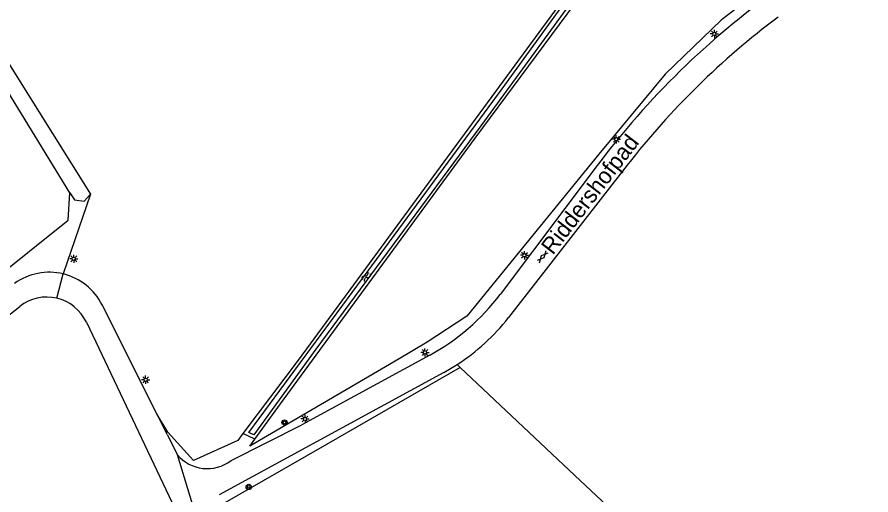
# Model space of a CAD drawing. Extents: x 136000 to 138005, y 398500 to 400500.
# Drawn here: x 136740.1 to 136870.1, y 400198.3 to 400271.1 of the extents above; entities that cross this region are included whole.
import ezdxf

# ---------------------------------------------------------------- set-up
doc = ezdxf.new("R2010")
doc.units = 0
for name, color, linetype in [('gg-afsc-draadraster', 7, 'Continuous'), ('gg-anno-openbare ruimte label', 7, 'Continuous'), ('gg-knt-bronhoudergrens', 7, 'Continuous'), ('gg-knt-verharding', 7, 'Continuous'), ('gg-kntw-bovenkant insteek waterloop', 7, 'Continuous'), ('gg-kntw-greppel-droge sloot', 7, 'Continuous'), ('gg-kntw-waterlijn', 7, 'Continuous'), ('gt-grn-groengrens', 7, 'Continuous'), ('gt-grn-weggrens', 7, 'Continuous'), ('gt-symb-boom', 7, 'Continuous'), ('gt-symb-gesloten verharding', 7, 'Continuous'), ('gt-symb-lichtmast', 7, 'Continuous'), ('gt-symb-watersymbool', 7, 'Continuous')]:
    doc.layers.add(name, color=color, linetype=linetype)

# ---------------------------------------------------------------- blocks, each defined once
blk = doc.blocks.new('gt0-LMAST')
at = {"layer": 'gt-symb-lichtmast'}
for p, q in [((-0.18, 0.17), (-0.45, 0.44)), ((-0.01, 0.25), (-0.01, 0.62)), ((0.17, 0.17), (0.44, 0.44)), ((-0.26, 0), (-0.63, 0)), ((-0.18, -0.18), (-0.45, -0.45)), ((-0.01, -0.25), (-0.01, -0.63)), ((0.44, -0.45), (0.17, -0.18)), ((0.24, 0), (0.62, 0))]:
    blk.add_line(p, q, dxfattribs=at)
blk.add_circle((-0.01, 0), 0.25, dxfattribs=at)
blk = doc.blocks.new('gt0-WA')
at = {"layer": 'gt-symb-watersymbool'}
for centre, start, end in [((-0.32, 0.02), 28.0725, 151.9275), ((0.43, 0.42), 208.0725, 331.9275), ((-0.32, -0.43), 28.0725, 151.9275), ((0.43, -0.03), 208.0725, 331.9275)]:
    blk.add_arc(centre, 0.425, start, end, dxfattribs=at)
blk = doc.blocks.new('gt0-GESVH1')
at = {"layer": 'gt-symb-gesloten verharding'}
for p, q in [((-0.99, -0.26), (0.01, 0.24)), ((0.01, -0.26), (-0.99, 0.24)), ((0.01, 0.24), (1.01, -0.26)), ((1.01, 0.24), (0.01, -0.26))]:
    blk.add_line(p, q, dxfattribs=at)
blk = doc.blocks.new('gt0-BOOM')
at = {"layer": 'gt-symb-boom'}
for radius in [0.4, 0.2]:
    blk.add_circle((0, 0), radius, dxfattribs=at)

msp = doc.modelspace()

# ---------------------------------------------------------------- linework, layer by layer
at = {"layer": 'gg-afsc-draadraster'}
msp.add_lwpolyline([(136807.51, 400217.76), (136787.18, 400206.01), (136770.98, 400196.72), (136769.94, 400195.7), (136769.21, 400194.65), (136769.04, 400193.02), (136769.28, 400191.67), (136777.25, 400167.75), (136786.31, 400144.71), (136790.63, 400133.71), (136797.59, 400116.72), (136797.89, 400116.12)], dxfattribs=at)
at = {"layer": 'gg-knt-bronhoudergrens'}
msp.add_line((136751.22, 400244.15), (136747.1, 400232), dxfattribs=at)
for points in [[(136868.01, 400286.5), (136861.11, 400281.27), (136847.53, 400270.86), (136847.24, 400270.64), (136838.73, 400262.45), (136828.64, 400250.23), (136808.55, 400225.57), (136802.5, 400221.61), (136798.25, 400219.09), (136775.51, 400205.79), (136776.27, 400206.84)], [(136708.48, 400207.74), (136723.74, 400220.89), (136735.78, 400230.54), (136747.82, 400240.2), (136748.09, 400244.34)], [(136875.57, 400156.45), (136859.57, 400170.17), (136842.84, 400184.52), (136824.98, 400201.32), (136807.51, 400217.76)]]:
    msp.add_lwpolyline(points, dxfattribs=at)
at = {"layer": 'gg-knt-verharding'}
for p, q in [((136828.4, 400248.54), (136813.63, 400228.89)), ((136832.96, 400248.58), (136814.87, 400225.35)), ((136761.38, 400210.6), (136753.01, 400227.29)), ((136802.9, 400219.62), (136783.41, 400209.03)), ((136805.05, 400217), (136770.82, 400198.34)), ((136762.94, 400207.48), (136761.38, 400210.6)), ((136772.66, 400203.57), (136783.41, 400209.03)), ((136762.94, 400207.48), (136764.42, 400204.48))]:
    msp.add_line(p, q, dxfattribs=at)
for points in [[(136674.52, 400169.69), (136731.65, 400220.15), (136740.46, 400227.06)], [(136750.62, 400224.67), (136764.13, 400196.17), (136766.42, 400189.09)]]:
    msp.add_lwpolyline(points, dxfattribs=at)
for centre, radius, start, end in [((136928.83, 400173.07), 125.63, 125.5873, 143.0763), ((136928.76, 400173.99), 121.41, 126.8643, 142.0985), ((136744.96, 400223.25), 9.01, 76.231, 125.8236), ((136744.96, 400223.25), 9.01, 26.6325, 76.2326), ((136744.58, 400221.8), 6.68, 76.7373, 128.0733), ((136786.97, 400248.93), 33.35, 298.5241, 323.0755), ((136744.58, 400221.8), 6.68, 25.4017, 76.7343), ((136789.88, 400244.82), 31.68, 302.8498, 322.0806), ((136789.85, 400244.85), 31.73, 298.6221, 302.8523), ((136769.03, 400208.4), 6.05, 220.404, 306.8973)]:
    msp.add_arc(centre, radius, start, end, dxfattribs=at)
at = {"layer": 'gg-kntw-bovenkant insteek waterloop'}
msp.add_line((136776.27, 400206.84), (136774.45, 400207.69), dxfattribs=at)
for points in [[(136846.48, 400306.73), (136839.9, 400297.4), (136828.48, 400281.08), (136782.88, 400218.87), (136774.45, 400207.69)], [(136776.27, 400206.84), (136780.19, 400212.24), (136809.82, 400252.66), (136835.49, 400287.35), (136848.77, 400305.39)]]:
    msp.add_lwpolyline(points, dxfattribs=at)
at = {"layer": 'gg-kntw-greppel-droge sloot'}
for points in [[(136748.09, 400244.34), (136715.4, 400297.75), (136695.71, 400329.71), (136697.23, 400330.96)], [(136697.23, 400330.96), (136710.49, 400309.26), (136725.23, 400285.77), (136742.55, 400258.03), (136751.22, 400244.15)], [(136748.09, 400244.34), (136748.83, 400243.3), (136750.29, 400243.08), (136751.22, 400244.15)]]:
    msp.add_lwpolyline(points, dxfattribs=at)
at = {"layer": 'gg-kntw-waterlijn'}
msp.add_lwpolyline([(136848.06, 400305.81), (136843.77, 400299.93), (136827.63, 400277.81), (136810.68, 400254.58), (136796.48, 400235.33), (136785.57, 400220.55), (136776.11, 400207.51), (136775.36, 400207.84), (136792.63, 400231.3), (136813.9, 400260.21), (136836.72, 400291.69), (136846.98, 400306.44)], dxfattribs=at)
at = {"layer": 'gt-grn-groengrens'}
msp.add_line((136807.51, 400217.76), (136807.07, 400218.2), dxfattribs=at)
msp.add_lwpolyline([(136774.45, 400207.69), (136773.66, 400206.65), (136766.94, 400203.56), (136763.04, 400207.88), (136761.38, 400210.6)], dxfattribs=at)
at = {"layer": 'gt-grn-weggrens'}
for p, q in [((136746.12, 400228.3), (136747.1, 400232)), ((136764.42, 400204.48), (136768.2, 400192.16))]:
    msp.add_line(p, q, dxfattribs=at)

# ---------------------------------------------------------------- block references
at = {"layer": 'gt-symb-boom'}
for p in [(136780.78, 400209.38), (136775.33, 400199.56)]:
    msp.add_blockref('gt0-BOOM', p, dxfattribs=at)
at = {"layer": 'gt-symb-gesloten verharding', "rotation": 48.52829926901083}
msp.add_blockref('gt0-GESVH1', (136820.08, 400234.63), dxfattribs=at)
at = {"layer": 'gt-symb-lichtmast'}
for p in [(136846.23, 400268.56), (136831.3, 400252.51), (136748.71, 400234.31), (136817.32, 400234.85), (136802.17, 400220.05), (136759.65, 400215.89), (136783.91, 400209.92)]:
    msp.add_blockref('gt0-LMAST', p, dxfattribs=at)
at = {"layer": 'gt-symb-watersymbool', "rotation": 53.74924417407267}
msp.add_blockref('gt0-WA', (136793.17, 400231.53), dxfattribs=at)

# ---------------------------------------------------------------- texts
at = {"layer": 'gg-anno-openbare ruimte label'}
msp.add_text('Riddershofpad', height=2.5, rotation=52.4, dxfattribs=at).set_placement((136821.63, 400234.78))

doc.saveas('drawing.dxf')
